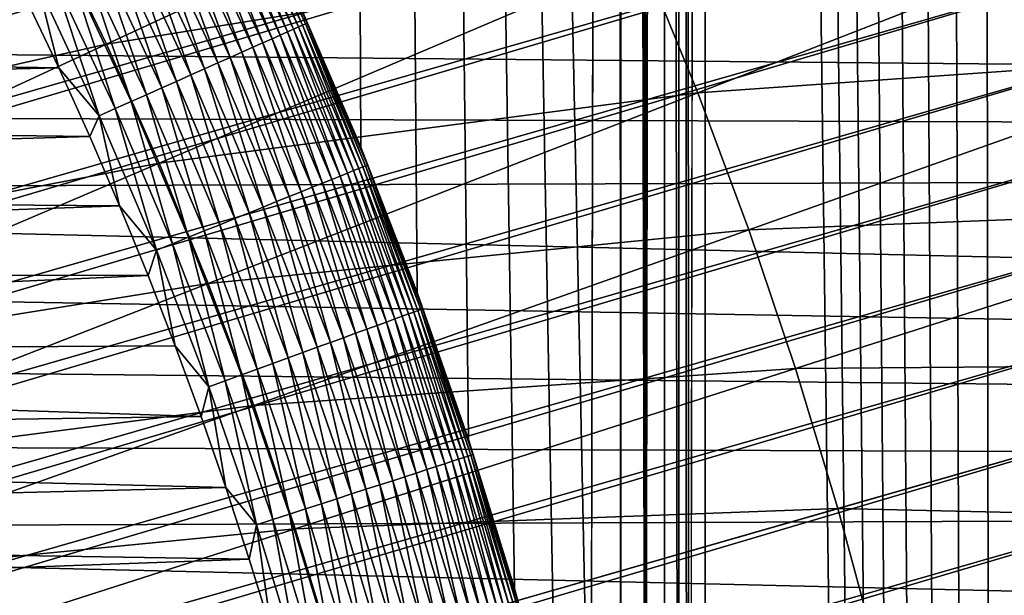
# Model space of a CAD drawing. Header units: millimetres. Extents: x -50 to 50, y -50 to 50.
# Tile 387 of 562: x 7.6 to 9.6, y 2.5 to 3.7. Entities that reach past the tile are written whole.
import ezdxf

# ---------------------------------------------------------------- set-up
doc = ezdxf.new("R2010")
doc.units = ezdxf.units.MM
doc.header["$LTSCALE"] = 65.185185
for name, color, linetype in [('1', 7, 'CONTINUOUS'), ('2', 7, 'CONTINUOUS'), ('25', 7, 'CONTINUOUS'), ('3', 7, 'CONTINUOUS'), ('36', 7, 'CONTINUOUS'), ('37', 7, 'CONTINUOUS'), ('4', 7, 'CONTINUOUS'), ('89', 7, 'CONTINUOUS')]:
    doc.layers.add(name, color=color, linetype=linetype)

msp = doc.modelspace()

# ---------------------------------------------------------------- linework, layer by layer
at = {"layer": '1', "color": 7, "linetype": 'Continuous', "true_color": 0xf5f5f5}
for points in [[(28.9654, 4.0703), (29.0523, 3.3952), (3.2359, 4.0577), (28.9654, 4.0703)], [(3.2359, 4.0577), (29.0523, 3.3952), (3.3987, 3.9224), (3.2359, 4.0577)], [(3.3987, 3.9224), (29.0523, 3.3952), (3.5559, 3.7804), (3.3987, 3.9224)], [(3.5559, 3.7804), (29.0523, 3.3952), (3.7071, 3.6323), (3.5559, 3.7804)], [(3.7071, 3.6323), (29.0523, 3.3952), (3.8522, 3.478), (3.7071, 3.6323)], [(3.8522, 3.478), (29.0523, 3.3952), (3.9909, 3.318), (3.8522, 3.478)], [(29.0523, 3.3952), (29.1234, 2.7183), (3.9909, 3.318), (29.0523, 3.3952)], [(3.9909, 3.318), (29.1234, 2.7183), (4.1229, 3.1525), (3.9909, 3.318)], [(4.1229, 3.1525), (29.1234, 2.7183), (4.248, 2.9817), (4.1229, 3.1525)], [(4.248, 2.9817), (29.1234, 2.7183), (4.3661, 2.806), (4.248, 2.9817)], [(4.3661, 2.806), (29.1234, 2.7183), (4.4769, 2.6255), (4.3661, 2.806)], [(29.1234, 2.7183), (29.1788, 2.0398), (4.4769, 2.6255), (29.1234, 2.7183)], [(4.4769, 2.6255), (29.1788, 2.0398), (4.5803, 2.4407), (4.4769, 2.6255)]]:
    msp.add_3dface(points, dxfattribs=at)
at = {"layer": '2', "color": 7, "linetype": 'Continuous', "true_color": 0xf5f5f5}
for points in [[(8.2046, 3.6993, 4.3), (8.33, 3.4074, 4.3), (8.2579, 28.0601, 4.3), (8.2046, 3.6993, 4.3)], [(8.7266, 2.2013, 4.3), (8.7989, 1.8919, 4.3), (8.2579, 28.0601, 4.3), (8.7266, 2.2013, 4.3)], [(8.2579, 28.0601, 4.3), (8.7989, 1.8919, 4.3), (8.8481, 23.1809, 4.3), (8.2579, 28.0601, 4.3)], [(8.6435, 2.5079, 4.3), (8.7266, 2.2013, 4.3), (8.2579, 28.0601, 4.3), (8.6435, 2.5079, 4.3)], [(8.5496, 2.8113, 4.3), (8.6435, 2.5079, 4.3), (8.2579, 28.0601, 4.3), (8.5496, 2.8113, 4.3)], [(8.4451, 3.1113, 4.3), (8.5496, 2.8113, 4.3), (8.2579, 28.0601, 4.3), (8.4451, 3.1113, 4.3)], [(8.33, 3.4074, 4.3), (8.4451, 3.1113, 4.3), (8.2579, 28.0601, 4.3), (8.33, 3.4074, 4.3)], [(8.7989, 1.8919, 4.3), (8.8602, 1.5802, 4.3), (8.8481, 23.1809, 4.3), (8.7989, 1.8919, 4.3)], [(8.8481, 23.1809, 4.3), (8.8602, 1.5802, 4.3), (8.8519, 23.0063, 4.3), (8.8481, 23.1809, 4.3)], [(8.8519, 23.0063, 4.3), (8.8602, 1.5802, 4.3), (8.8633, 22.8323, 4.3), (8.8519, 23.0063, 4.3)], [(8.8602, 1.5802, 4.3), (8.9104, 1.2665, 4.3), (8.8633, 22.8323, 4.3), (8.8602, 1.5802, 4.3)], [(8.8633, 22.8323, 4.3), (8.9104, 1.2665, 4.3), (8.8823, 22.6588, 4.3), (8.8633, 22.8323, 4.3)], [(8.8823, 22.6588, 4.3), (8.9104, 1.2665, 4.3), (8.9089, 22.4863, 4.3), (8.8823, 22.6588, 4.3)], [(8.9089, 22.4863, 4.3), (8.9104, 1.2665, 4.3), (8.9429, 22.3151, 4.3), (8.9089, 22.4863, 4.3)], [(8.9104, 1.2665, 4.3), (8.9496, 0.9513, 4.3), (8.9429, 22.3151, 4.3), (8.9104, 1.2665, 4.3)], [(8.9496, 0.9513, 4.3), (8.9776, 0.6348, 4.3), (8.9429, 22.3151, 4.3), (8.9496, 0.9513, 4.3)], [(8.9429, 22.3151, 4.3), (8.9776, 0.6348, 4.3), (8.9844, 22.1456, 4.3), (8.9429, 22.3151, 4.3)], [(8.9776, 0.6348, 4.3), (8.9944, 0.3178, 4.3), (8.9844, 22.1456, 4.3), (8.9776, 0.6348, 4.3)], [(8.9844, 22.1456, 4.3), (9, 0, 4.3), (9.0332, 21.9781, 4.3), (8.9844, 22.1456, 4.3)], [(8.9944, 0.3178, 4.3), (9, 0, 4.3), (8.9844, 22.1456, 4.3), (8.9944, 0.3178, 4.3)], [(9.0311, -27.8209, 4.3), (9.0332, 21.9781, 4.3), (9, 0, 4.3), (9.0311, -27.8209, 4.3)], [(9.6708, -27.605, 4.3), (9.0332, 21.9781, 4.3), (9.0311, -27.8209, 4.3), (9.6708, -27.605, 4.3)], [(9.0893, 21.8128, 4.3), (9.0332, 21.9781, 4.3), (9.6708, -27.605, 4.3), (9.0893, 21.8128, 4.3)], [(9.1526, 21.6502, 4.3), (9.0893, 21.8128, 4.3), (9.6708, -27.605, 4.3), (9.1526, 21.6502, 4.3)], [(9.2229, 21.4904, 4.3), (9.1526, 21.6502, 4.3), (9.6708, -27.605, 4.3), (9.2229, 21.4904, 4.3)], [(9.3, 21.3339, 4.3), (9.2229, 21.4904, 4.3), (9.6708, -27.605, 4.3), (9.3, 21.3339, 4.3)], [(9.384, 21.1809, 4.3), (9.3, 21.3339, 4.3), (9.6708, -27.605, 4.3), (9.384, 21.1809, 4.3)], [(9.4745, 21.0317, 4.3), (9.384, 21.1809, 4.3), (9.6708, -27.605, 4.3), (9.4745, 21.0317, 4.3)], [(9.5715, 20.8866, 4.3), (9.4745, 21.0317, 4.3), (9.6708, -27.605, 4.3), (9.5715, 20.8866, 4.3)], [(9.6747, 20.7458, 4.3), (9.5715, 20.8866, 4.3), (9.6708, -27.605, 4.3), (9.6747, 20.7458, 4.3)]]:
    msp.add_3dface(points, dxfattribs=at)
at = {"layer": '25', "color": 7, "linetype": 'Continuous', "true_color": 0xf5f5f5}
for points in [[(8.0608, 3.9315, 10.3749), (8.1931, 3.6478, 10.3749), (8.0709, 3.9364, 10.341), (8.0608, 3.9315, 10.3749)], [(8.0709, 3.9364, 10.341), (8.2034, 3.6524, 10.341), (8.0789, 3.9403, 10.3064), (8.0709, 3.9364, 10.341)], [(8.0709, 3.9364, 10.341), (8.1931, 3.6478, 10.3749), (8.2034, 3.6524, 10.341), (8.0709, 3.9364, 10.341)], [(8.0789, 3.9403, 10.3064), (8.2115, 3.656, 10.3064), (8.0846, 3.9431, 10.2712), (8.0789, 3.9403, 10.3064)], [(8.0789, 3.9403, 10.3064), (8.2034, 3.6524, 10.341), (8.2115, 3.656, 10.3064), (8.0789, 3.9403, 10.3064)], [(8.0846, 3.9431, 10.2712), (8.2173, 3.6586, 10.2712), (8.088, 3.9448, 10.2357), (8.0846, 3.9431, 10.2712)], [(8.0846, 3.9431, 10.2712), (8.2115, 3.656, 10.3064), (8.2173, 3.6586, 10.2712), (8.0846, 3.9431, 10.2712)], [(8.088, 3.9448, 10.2357), (8.2173, 3.6586, 10.2712), (8.2207, 3.6601, 10.2357), (8.088, 3.9448, 10.2357)], [(8.2046, 3.6993, 10.2), (8.088, 3.9448, 10.2357), (8.2207, 3.6601, 10.2357), (8.2046, 3.6993, 10.2)], [(8.0177, 3.9105, 10.4705), (8.1493, 3.6283, 10.4705), (8.0341, 3.9185, 10.4398), (8.0177, 3.9105, 10.4705)], [(8.0341, 3.9185, 10.4398), (8.1659, 3.6357, 10.4398), (8.0485, 3.9255, 10.4079), (8.0341, 3.9185, 10.4398)], [(8.0341, 3.9185, 10.4398), (8.1493, 3.6283, 10.4705), (8.1659, 3.6357, 10.4398), (8.0341, 3.9185, 10.4398)], [(8.0485, 3.9255, 10.4079), (8.1806, 3.6422, 10.4079), (8.0608, 3.9315, 10.3749), (8.0485, 3.9255, 10.4079)], [(8.0485, 3.9255, 10.4079), (8.1659, 3.6357, 10.4398), (8.1806, 3.6422, 10.4079), (8.0485, 3.9255, 10.4079)], [(8.0608, 3.9315, 10.3749), (8.1806, 3.6422, 10.4079), (8.1931, 3.6478, 10.3749), (8.0608, 3.9315, 10.3749)], [(7.9792, 3.8917, 10.5277), (8.1101, 3.6109, 10.5277), (7.9994, 3.9015, 10.4999), (7.9792, 3.8917, 10.5277)], [(7.9994, 3.9015, 10.4999), (8.1306, 3.62, 10.4999), (8.0177, 3.9105, 10.4705), (7.9994, 3.9015, 10.4999)], [(7.9994, 3.9015, 10.4999), (8.1101, 3.6109, 10.5277), (8.1306, 3.62, 10.4999), (7.9994, 3.9015, 10.4999)], [(8.0177, 3.9105, 10.4705), (8.1306, 3.62, 10.4999), (8.1493, 3.6283, 10.4705), (8.0177, 3.9105, 10.4705)], [(7.9338, 3.8696, 10.5781), (8.064, 3.5903, 10.5781), (7.9573, 3.881, 10.5538), (7.9338, 3.8696, 10.5781)], [(7.9573, 3.881, 10.5538), (8.0879, 3.601, 10.5538), (7.9792, 3.8917, 10.5277), (7.9573, 3.881, 10.5538)], [(7.9573, 3.881, 10.5538), (8.064, 3.5903, 10.5781), (8.0879, 3.601, 10.5538), (7.9573, 3.881, 10.5538)], [(7.9792, 3.8917, 10.5277), (8.0879, 3.601, 10.5538), (8.1101, 3.6109, 10.5277), (7.9792, 3.8917, 10.5277)], [(7.8824, 3.8445, 10.6209), (8.0117, 3.5671, 10.6209), (7.9088, 3.8574, 10.6005), (7.8824, 3.8445, 10.6209)], [(7.9088, 3.8574, 10.6005), (8.0386, 3.579, 10.6005), (7.9338, 3.8696, 10.5781), (7.9088, 3.8574, 10.6005)], [(7.9088, 3.8574, 10.6005), (8.0117, 3.5671, 10.6209), (8.0386, 3.579, 10.6005), (7.9088, 3.8574, 10.6005)], [(7.9338, 3.8696, 10.5781), (8.0386, 3.579, 10.6005), (8.064, 3.5903, 10.5781), (7.9338, 3.8696, 10.5781)], [(7.8547, 3.831, 10.6391), (7.9836, 3.5545, 10.6391), (7.8824, 3.8445, 10.6209), (7.8547, 3.831, 10.6391)], [(7.8824, 3.8445, 10.6209), (7.9836, 3.5545, 10.6391), (8.0117, 3.5671, 10.6209), (7.8824, 3.8445, 10.6209)], [(7.7963, 3.8025, 10.6687), (7.9243, 3.5281, 10.6687), (7.826, 3.817, 10.655), (7.7963, 3.8025, 10.6687)], [(7.826, 3.817, 10.655), (7.9544, 3.5415, 10.655), (7.8547, 3.831, 10.6391), (7.826, 3.817, 10.655)], [(7.826, 3.817, 10.655), (7.9243, 3.5281, 10.6687), (7.9544, 3.5415, 10.655), (7.826, 3.817, 10.655)], [(7.8547, 3.831, 10.6391), (7.9544, 3.5415, 10.655), (7.9836, 3.5545, 10.6391), (7.8547, 3.831, 10.6391)], [(7.7658, 3.7877, 10.6799), (7.8933, 3.5143, 10.6799), (7.7963, 3.8025, 10.6687), (7.7658, 3.7877, 10.6799)], [(7.7963, 3.8025, 10.6687), (7.8933, 3.5143, 10.6799), (7.9243, 3.5281, 10.6687), (7.7963, 3.8025, 10.6687)], [(7.7347, 3.7725, 10.6887), (7.8617, 3.5002, 10.6887), (7.7658, 3.7877, 10.6799), (7.7347, 3.7725, 10.6887)], [(7.7658, 3.7877, 10.6799), (7.8617, 3.5002, 10.6887), (7.8933, 3.5143, 10.6799), (7.7658, 3.7877, 10.6799)], [(7.6712, 3.7415, 10.6988), (7.7971, 3.4715, 10.6988), (7.7031, 3.7571, 10.695), (7.6712, 3.7415, 10.6988)], [(7.7031, 3.7571, 10.695), (7.8295, 3.4859, 10.695), (7.7347, 3.7725, 10.6887), (7.7031, 3.7571, 10.695)], [(7.7031, 3.7571, 10.695), (7.7971, 3.4715, 10.6988), (7.8295, 3.4859, 10.695), (7.7031, 3.7571, 10.695)], [(7.7347, 3.7725, 10.6887), (7.8295, 3.4859, 10.695), (7.8617, 3.5002, 10.6887), (7.7347, 3.7725, 10.6887)], [(7.6488, 3.7075, 10.7), (7.7145, 3.5688, 10.7), (7.6712, 3.7415, 10.6988), (7.6488, 3.7075, 10.7)], [(7.6712, 3.7415, 10.6988), (7.7145, 3.5688, 10.7), (7.7971, 3.4715, 10.6988), (7.6712, 3.7415, 10.6988)], [(8.33, 3.4074, 10.2), (8.2046, 3.6993, 10.2), (8.2207, 3.6601, 10.2357), (8.33, 3.4074, 10.2)], [(8.2034, 3.6524, 10.341), (8.3258, 3.3639, 10.341), (8.2115, 3.656, 10.3064), (8.2034, 3.6524, 10.341)], [(8.2115, 3.656, 10.3064), (8.334, 3.3672, 10.3064), (8.2173, 3.6586, 10.2712), (8.2115, 3.656, 10.3064)], [(8.2115, 3.656, 10.3064), (8.3258, 3.3639, 10.341), (8.334, 3.3672, 10.3064), (8.2115, 3.656, 10.3064)], [(8.2173, 3.6586, 10.2712), (8.3399, 3.3696, 10.2712), (8.2207, 3.6601, 10.2357), (8.2173, 3.6586, 10.2712)], [(8.2173, 3.6586, 10.2712), (8.334, 3.3672, 10.3064), (8.3399, 3.3696, 10.2712), (8.2173, 3.6586, 10.2712)], [(8.2207, 3.6601, 10.2357), (8.3399, 3.3696, 10.2712), (8.3435, 3.371, 10.2357), (8.2207, 3.6601, 10.2357)], [(8.33, 3.4074, 10.2), (8.2207, 3.6601, 10.2357), (8.3435, 3.371, 10.2357), (8.33, 3.4074, 10.2)], [(8.1493, 3.6283, 10.4705), (8.2709, 3.3417, 10.4705), (8.1659, 3.6357, 10.4398), (8.1493, 3.6283, 10.4705)], [(8.1659, 3.6357, 10.4398), (8.2879, 3.3485, 10.4398), (8.1806, 3.6422, 10.4079), (8.1659, 3.6357, 10.4398)], [(8.1659, 3.6357, 10.4398), (8.2709, 3.3417, 10.4705), (8.2879, 3.3485, 10.4398), (8.1659, 3.6357, 10.4398)], [(8.1806, 3.6422, 10.4079), (8.3027, 3.3545, 10.4079), (8.1931, 3.6478, 10.3749), (8.1806, 3.6422, 10.4079)], [(8.1806, 3.6422, 10.4079), (8.2879, 3.3485, 10.4398), (8.3027, 3.3545, 10.4079), (8.1806, 3.6422, 10.4079)], [(8.1931, 3.6478, 10.3749), (8.3154, 3.3596, 10.3749), (8.2034, 3.6524, 10.341), (8.1931, 3.6478, 10.3749)], [(8.1931, 3.6478, 10.3749), (8.3027, 3.3545, 10.4079), (8.3154, 3.3596, 10.3749), (8.1931, 3.6478, 10.3749)], [(8.2034, 3.6524, 10.341), (8.3154, 3.3596, 10.3749), (8.3258, 3.3639, 10.341), (8.2034, 3.6524, 10.341)], [(8.1101, 3.6109, 10.5277), (8.2312, 3.3256, 10.5277), (8.1306, 3.62, 10.4999), (8.1101, 3.6109, 10.5277)], [(8.1306, 3.62, 10.4999), (8.252, 3.334, 10.4999), (8.1493, 3.6283, 10.4705), (8.1306, 3.62, 10.4999)], [(8.1306, 3.62, 10.4999), (8.2312, 3.3256, 10.5277), (8.252, 3.334, 10.4999), (8.1306, 3.62, 10.4999)], [(8.1493, 3.6283, 10.4705), (8.252, 3.334, 10.4999), (8.2709, 3.3417, 10.4705), (8.1493, 3.6283, 10.4705)], [(8.064, 3.5903, 10.5781), (8.1844, 3.3067, 10.5781), (8.0879, 3.601, 10.5538), (8.064, 3.5903, 10.5781)], [(8.0879, 3.601, 10.5538), (8.2086, 3.3165, 10.5538), (8.1101, 3.6109, 10.5277), (8.0879, 3.601, 10.5538)], [(8.0879, 3.601, 10.5538), (8.1844, 3.3067, 10.5781), (8.2086, 3.3165, 10.5538), (8.0879, 3.601, 10.5538)], [(8.1101, 3.6109, 10.5277), (8.2086, 3.3165, 10.5538), (8.2312, 3.3256, 10.5277), (8.1101, 3.6109, 10.5277)], [(8.0117, 3.5671, 10.6209), (8.1313, 3.2853, 10.6209), (8.0386, 3.579, 10.6005), (8.0117, 3.5671, 10.6209)], [(8.0386, 3.579, 10.6005), (8.1586, 3.2963, 10.6005), (8.064, 3.5903, 10.5781), (8.0386, 3.579, 10.6005)], [(8.0386, 3.579, 10.6005), (8.1313, 3.2853, 10.6209), (8.1586, 3.2963, 10.6005), (8.0386, 3.579, 10.6005)], [(8.064, 3.5903, 10.5781), (8.1586, 3.2963, 10.6005), (8.1844, 3.3067, 10.5781), (8.064, 3.5903, 10.5781)], [(7.7145, 3.5688, 10.7), (7.7777, 3.4289, 10.7), (7.7971, 3.4715, 10.6988), (7.7145, 3.5688, 10.7)], [(7.9544, 3.5415, 10.655), (8.0732, 3.2618, 10.655), (7.9836, 3.5545, 10.6391), (7.9544, 3.5415, 10.655)], [(7.9836, 3.5545, 10.6391), (8.1028, 3.2738, 10.6391), (8.0117, 3.5671, 10.6209), (7.9836, 3.5545, 10.6391)], [(7.9836, 3.5545, 10.6391), (8.0732, 3.2618, 10.655), (8.1028, 3.2738, 10.6391), (7.9836, 3.5545, 10.6391)], [(8.0117, 3.5671, 10.6209), (8.1028, 3.2738, 10.6391), (8.1313, 3.2853, 10.6209), (8.0117, 3.5671, 10.6209)], [(7.9243, 3.5281, 10.6687), (8.0426, 3.2494, 10.6687), (7.9544, 3.5415, 10.655), (7.9243, 3.5281, 10.6687)], [(7.9544, 3.5415, 10.655), (8.0426, 3.2494, 10.6687), (8.0732, 3.2618, 10.655), (7.9544, 3.5415, 10.655)], [(7.8617, 3.5002, 10.6887), (7.979, 3.2237, 10.6887), (7.8933, 3.5143, 10.6799), (7.8617, 3.5002, 10.6887)], [(7.8933, 3.5143, 10.6799), (8.0111, 3.2367, 10.6799), (7.9243, 3.5281, 10.6687), (7.8933, 3.5143, 10.6799)], [(7.8933, 3.5143, 10.6799), (7.979, 3.2237, 10.6887), (8.0111, 3.2367, 10.6799), (7.8933, 3.5143, 10.6799)], [(7.9243, 3.5281, 10.6687), (8.0111, 3.2367, 10.6799), (8.0426, 3.2494, 10.6687), (7.9243, 3.5281, 10.6687)], [(7.8295, 3.4859, 10.695), (7.9464, 3.2106, 10.695), (7.8617, 3.5002, 10.6887), (7.8295, 3.4859, 10.695)], [(7.8617, 3.5002, 10.6887), (7.9464, 3.2106, 10.695), (7.979, 3.2237, 10.6887), (7.8617, 3.5002, 10.6887)], [(7.7971, 3.4715, 10.6988), (7.9135, 3.1973, 10.6988), (7.8295, 3.4859, 10.695), (7.7971, 3.4715, 10.6988)], [(7.8295, 3.4859, 10.695), (7.9135, 3.1973, 10.6988), (7.9464, 3.2106, 10.695), (7.8295, 3.4859, 10.695)], [(7.7777, 3.4289, 10.7), (7.8383, 3.2879, 10.7), (7.7971, 3.4715, 10.6988), (7.7777, 3.4289, 10.7)], [(7.7971, 3.4715, 10.6988), (7.8383, 3.2879, 10.7), (7.9135, 3.1973, 10.6988), (7.7971, 3.4715, 10.6988)], [(8.4451, 3.1113, 10.2), (8.33, 3.4074, 10.2), (8.3435, 3.371, 10.2357), (8.4451, 3.1113, 10.2)], [(8.2879, 3.3485, 10.4398), (8.3997, 3.0572, 10.4398), (8.3027, 3.3545, 10.4079), (8.2879, 3.3485, 10.4398)], [(8.3027, 3.3545, 10.4079), (8.4147, 3.0627, 10.4079), (8.3154, 3.3596, 10.3749), (8.3027, 3.3545, 10.4079)], [(8.3027, 3.3545, 10.4079), (8.3997, 3.0572, 10.4398), (8.4147, 3.0627, 10.4079), (8.3027, 3.3545, 10.4079)], [(8.3154, 3.3596, 10.3749), (8.4276, 3.0674, 10.3749), (8.3258, 3.3639, 10.341), (8.3154, 3.3596, 10.3749)], [(8.3154, 3.3596, 10.3749), (8.4147, 3.0627, 10.4079), (8.4276, 3.0674, 10.3749), (8.3154, 3.3596, 10.3749)], [(8.3258, 3.3639, 10.341), (8.4382, 3.0712, 10.341), (8.334, 3.3672, 10.3064), (8.3258, 3.3639, 10.341)], [(8.3258, 3.3639, 10.341), (8.4276, 3.0674, 10.3749), (8.4382, 3.0712, 10.341), (8.3258, 3.3639, 10.341)], [(8.334, 3.3672, 10.3064), (8.4465, 3.0743, 10.3064), (8.3399, 3.3696, 10.2712), (8.334, 3.3672, 10.3064)], [(8.334, 3.3672, 10.3064), (8.4382, 3.0712, 10.341), (8.4465, 3.0743, 10.3064), (8.334, 3.3672, 10.3064)], [(8.3399, 3.3696, 10.2712), (8.4524, 3.0764, 10.2712), (8.3435, 3.371, 10.2357), (8.3399, 3.3696, 10.2712)], [(8.3399, 3.3696, 10.2712), (8.4465, 3.0743, 10.3064), (8.4524, 3.0764, 10.2712), (8.3399, 3.3696, 10.2712)], [(8.3435, 3.371, 10.2357), (8.4524, 3.0764, 10.2712), (8.456, 3.0777, 10.2357), (8.3435, 3.371, 10.2357)], [(8.4451, 3.1113, 10.2), (8.3435, 3.371, 10.2357), (8.456, 3.0777, 10.2357), (8.4451, 3.1113, 10.2)], [(8.2312, 3.3256, 10.5277), (8.3423, 3.0363, 10.5277), (8.252, 3.334, 10.4999), (8.2312, 3.3256, 10.5277)], [(8.252, 3.334, 10.4999), (8.3634, 3.044, 10.4999), (8.2709, 3.3417, 10.4705), (8.252, 3.334, 10.4999)], [(8.252, 3.334, 10.4999), (8.3423, 3.0363, 10.5277), (8.3634, 3.044, 10.4999), (8.252, 3.334, 10.4999)], [(8.2709, 3.3417, 10.4705), (8.3825, 3.051, 10.4705), (8.2879, 3.3485, 10.4398), (8.2709, 3.3417, 10.4705)], [(8.2709, 3.3417, 10.4705), (8.3634, 3.044, 10.4999), (8.3825, 3.051, 10.4705), (8.2709, 3.3417, 10.4705)], [(8.2879, 3.3485, 10.4398), (8.3825, 3.051, 10.4705), (8.3997, 3.0572, 10.4398), (8.2879, 3.3485, 10.4398)], [(8.1844, 3.3067, 10.5781), (8.2948, 3.0191, 10.5781), (8.2086, 3.3165, 10.5538), (8.1844, 3.3067, 10.5781)], [(8.2086, 3.3165, 10.5538), (8.3194, 3.028, 10.5538), (8.2312, 3.3256, 10.5277), (8.2086, 3.3165, 10.5538)], [(8.2086, 3.3165, 10.5538), (8.2948, 3.0191, 10.5781), (8.3194, 3.028, 10.5538), (8.2086, 3.3165, 10.5538)], [(8.2312, 3.3256, 10.5277), (8.3194, 3.028, 10.5538), (8.3423, 3.0363, 10.5277), (8.2312, 3.3256, 10.5277)], [(8.1313, 3.2853, 10.6209), (8.241, 2.9995, 10.6209), (8.1586, 3.2963, 10.6005), (8.1313, 3.2853, 10.6209)], [(8.1586, 3.2963, 10.6005), (8.2686, 3.0095, 10.6005), (8.1844, 3.3067, 10.5781), (8.1586, 3.2963, 10.6005)], [(8.1586, 3.2963, 10.6005), (8.241, 2.9995, 10.6209), (8.2686, 3.0095, 10.6005), (8.1586, 3.2963, 10.6005)], [(8.1844, 3.3067, 10.5781), (8.2686, 3.0095, 10.6005), (8.2948, 3.0191, 10.5781), (8.1844, 3.3067, 10.5781)], [(7.8383, 3.2879, 10.7), (7.8964, 3.1459, 10.7), (7.9135, 3.1973, 10.6988), (7.8383, 3.2879, 10.7)], [(8.0732, 3.2618, 10.655), (8.1821, 2.978, 10.655), (8.1028, 3.2738, 10.6391), (8.0732, 3.2618, 10.655)], [(8.1028, 3.2738, 10.6391), (8.2121, 2.989, 10.6391), (8.1313, 3.2853, 10.6209), (8.1028, 3.2738, 10.6391)], [(8.1028, 3.2738, 10.6391), (8.1821, 2.978, 10.655), (8.2121, 2.989, 10.6391), (8.1028, 3.2738, 10.6391)], [(8.1313, 3.2853, 10.6209), (8.2121, 2.989, 10.6391), (8.241, 2.9995, 10.6209), (8.1313, 3.2853, 10.6209)], [(8.0426, 3.2494, 10.6687), (8.1511, 2.9668, 10.6687), (8.0732, 3.2618, 10.655), (8.0426, 3.2494, 10.6687)], [(8.0732, 3.2618, 10.655), (8.1511, 2.9668, 10.6687), (8.1821, 2.978, 10.655), (8.0732, 3.2618, 10.655)], [(7.979, 3.2237, 10.6887), (8.0867, 2.9433, 10.6887), (8.0111, 3.2367, 10.6799), (7.979, 3.2237, 10.6887)], [(8.0111, 3.2367, 10.6799), (8.1192, 2.9552, 10.6799), (8.0426, 3.2494, 10.6687), (8.0111, 3.2367, 10.6799)], [(8.0111, 3.2367, 10.6799), (8.0867, 2.9433, 10.6887), (8.1192, 2.9552, 10.6799), (8.0111, 3.2367, 10.6799)], [(8.0426, 3.2494, 10.6687), (8.1192, 2.9552, 10.6799), (8.1511, 2.9668, 10.6687), (8.0426, 3.2494, 10.6687)], [(7.9464, 3.2106, 10.695), (8.0536, 2.9313, 10.695), (7.979, 3.2237, 10.6887), (7.9464, 3.2106, 10.695)], [(7.979, 3.2237, 10.6887), (8.0536, 2.9313, 10.695), (8.0867, 2.9433, 10.6887), (7.979, 3.2237, 10.6887)], [(7.8964, 3.1459, 10.7), (7.9519, 3.0028, 10.7), (7.9135, 3.1973, 10.6988), (7.8964, 3.1459, 10.7)], [(7.9135, 3.1973, 10.6988), (8.0202, 2.9191, 10.6988), (7.9464, 3.2106, 10.695), (7.9135, 3.1973, 10.6988)], [(7.9135, 3.1973, 10.6988), (7.9519, 3.0028, 10.7), (8.0202, 2.9191, 10.6988), (7.9135, 3.1973, 10.6988)], [(7.9464, 3.2106, 10.695), (8.0202, 2.9191, 10.6988), (8.0536, 2.9313, 10.695), (7.9464, 3.2106, 10.695)], [(8.5496, 2.8113, 10.2), (8.4451, 3.1113, 10.2), (8.456, 3.0777, 10.2357), (8.5496, 2.8113, 10.2)], [(8.4276, 3.0674, 10.3749), (8.5295, 2.7714, 10.3749), (8.4382, 3.0712, 10.341), (8.4276, 3.0674, 10.3749)], [(8.4382, 3.0712, 10.341), (8.5402, 2.7749, 10.341), (8.4465, 3.0743, 10.3064), (8.4382, 3.0712, 10.341)], [(8.4382, 3.0712, 10.341), (8.5295, 2.7714, 10.3749), (8.5402, 2.7749, 10.341), (8.4382, 3.0712, 10.341)], [(8.4465, 3.0743, 10.3064), (8.5486, 2.7776, 10.3064), (8.4524, 3.0764, 10.2712), (8.4465, 3.0743, 10.3064)], [(8.4465, 3.0743, 10.3064), (8.5402, 2.7749, 10.341), (8.5486, 2.7776, 10.3064), (8.4465, 3.0743, 10.3064)], [(8.4524, 3.0764, 10.2712), (8.5547, 2.7796, 10.2712), (8.456, 3.0777, 10.2357), (8.4524, 3.0764, 10.2712)], [(8.4524, 3.0764, 10.2712), (8.5486, 2.7776, 10.3064), (8.5547, 2.7796, 10.2712), (8.4524, 3.0764, 10.2712)], [(8.456, 3.0777, 10.2357), (8.5547, 2.7796, 10.2712), (8.5583, 2.7808, 10.2357), (8.456, 3.0777, 10.2357)], [(8.5496, 2.8113, 10.2), (8.456, 3.0777, 10.2357), (8.5583, 2.7808, 10.2357), (8.5496, 2.8113, 10.2)], [(8.3634, 3.044, 10.4999), (8.4645, 2.7503, 10.4999), (8.3825, 3.051, 10.4705), (8.3634, 3.044, 10.4999)], [(8.3825, 3.051, 10.4705), (8.4839, 2.7566, 10.4705), (8.3997, 3.0572, 10.4398), (8.3825, 3.051, 10.4705)], [(8.3825, 3.051, 10.4705), (8.4645, 2.7503, 10.4999), (8.4839, 2.7566, 10.4705), (8.3825, 3.051, 10.4705)], [(8.3997, 3.0572, 10.4398), (8.5012, 2.7622, 10.4398), (8.4147, 3.0627, 10.4079), (8.3997, 3.0572, 10.4398)], [(8.3997, 3.0572, 10.4398), (8.4839, 2.7566, 10.4705), (8.5012, 2.7622, 10.4398), (8.3997, 3.0572, 10.4398)], [(8.4147, 3.0627, 10.4079), (8.5165, 2.7672, 10.4079), (8.4276, 3.0674, 10.3749), (8.4147, 3.0627, 10.4079)], [(8.4147, 3.0627, 10.4079), (8.5012, 2.7622, 10.4398), (8.5165, 2.7672, 10.4079), (8.4147, 3.0627, 10.4079)], [(8.4276, 3.0674, 10.3749), (8.5165, 2.7672, 10.4079), (8.5295, 2.7714, 10.3749), (8.4276, 3.0674, 10.3749)], [(8.3194, 3.028, 10.5538), (8.42, 2.7358, 10.5538), (8.3423, 3.0363, 10.5277), (8.3194, 3.028, 10.5538)], [(8.3423, 3.0363, 10.5277), (8.4432, 2.7433, 10.5277), (8.3634, 3.044, 10.4999), (8.3423, 3.0363, 10.5277)], [(8.3423, 3.0363, 10.5277), (8.42, 2.7358, 10.5538), (8.4432, 2.7433, 10.5277), (8.3423, 3.0363, 10.5277)], [(8.3634, 3.044, 10.4999), (8.4432, 2.7433, 10.5277), (8.4645, 2.7503, 10.4999), (8.3634, 3.044, 10.4999)], [(8.2686, 3.0095, 10.6005), (8.3686, 2.7191, 10.6005), (8.2948, 3.0191, 10.5781), (8.2686, 3.0095, 10.6005)], [(8.2948, 3.0191, 10.5781), (8.3951, 2.7277, 10.5781), (8.3194, 3.028, 10.5538), (8.2948, 3.0191, 10.5781)], [(8.2948, 3.0191, 10.5781), (8.3686, 2.7191, 10.6005), (8.3951, 2.7277, 10.5781), (8.2948, 3.0191, 10.5781)], [(8.3194, 3.028, 10.5538), (8.3951, 2.7277, 10.5781), (8.42, 2.7358, 10.5538), (8.3194, 3.028, 10.5538)], [(7.9519, 3.0028, 10.7), (8.0049, 2.8587, 10.7), (8.0202, 2.9191, 10.6988), (7.9519, 3.0028, 10.7)], [(8.2121, 2.989, 10.6391), (8.3115, 2.7006, 10.6391), (8.241, 2.9995, 10.6209), (8.2121, 2.989, 10.6391)], [(8.241, 2.9995, 10.6209), (8.3407, 2.7101, 10.6209), (8.2686, 3.0095, 10.6005), (8.241, 2.9995, 10.6209)], [(8.241, 2.9995, 10.6209), (8.3115, 2.7006, 10.6391), (8.3407, 2.7101, 10.6209), (8.241, 2.9995, 10.6209)], [(8.2686, 3.0095, 10.6005), (8.3407, 2.7101, 10.6209), (8.3686, 2.7191, 10.6005), (8.2686, 3.0095, 10.6005)], [(8.1511, 2.9668, 10.6687), (8.2497, 2.6805, 10.6687), (8.1821, 2.978, 10.655), (8.1511, 2.9668, 10.6687)], [(8.1821, 2.978, 10.655), (8.2811, 2.6907, 10.655), (8.2121, 2.989, 10.6391), (8.1821, 2.978, 10.655)], [(8.1821, 2.978, 10.655), (8.2497, 2.6805, 10.6687), (8.2811, 2.6907, 10.655), (8.1821, 2.978, 10.655)], [(8.2121, 2.989, 10.6391), (8.2811, 2.6907, 10.655), (8.3115, 2.7006, 10.6391), (8.2121, 2.989, 10.6391)], [(8.0867, 2.9433, 10.6887), (8.1845, 2.6593, 10.6887), (8.1192, 2.9552, 10.6799), (8.0867, 2.9433, 10.6887)], [(8.1192, 2.9552, 10.6799), (8.2174, 2.67, 10.6799), (8.1511, 2.9668, 10.6687), (8.1192, 2.9552, 10.6799)], [(8.1192, 2.9552, 10.6799), (8.1845, 2.6593, 10.6887), (8.2174, 2.67, 10.6799), (8.1192, 2.9552, 10.6799)], [(8.1511, 2.9668, 10.6687), (8.2174, 2.67, 10.6799), (8.2497, 2.6805, 10.6687), (8.1511, 2.9668, 10.6687)], [(8.0202, 2.9191, 10.6988), (8.1172, 2.6374, 10.6988), (8.0536, 2.9313, 10.695), (8.0202, 2.9191, 10.6988)], [(8.0536, 2.9313, 10.695), (8.151, 2.6484, 10.695), (8.0867, 2.9433, 10.6887), (8.0536, 2.9313, 10.695)], [(8.0536, 2.9313, 10.695), (8.1172, 2.6374, 10.6988), (8.151, 2.6484, 10.695), (8.0536, 2.9313, 10.695)], [(8.0867, 2.9433, 10.6887), (8.151, 2.6484, 10.695), (8.1845, 2.6593, 10.6887), (8.0867, 2.9433, 10.6887)], [(8.0049, 2.8587, 10.7), (8.0552, 2.7137, 10.7), (8.0202, 2.9191, 10.6988), (8.0049, 2.8587, 10.7)], [(8.0202, 2.9191, 10.6988), (8.0552, 2.7137, 10.7), (8.1172, 2.6374, 10.6988), (8.0202, 2.9191, 10.6988)], [(8.6435, 2.5079, 10.2), (8.5496, 2.8113, 10.2), (8.5583, 2.7808, 10.2357), (8.6435, 2.5079, 10.2)], [(8.5165, 2.7672, 10.4079), (8.6079, 2.4683, 10.4079), (8.5295, 2.7714, 10.3749), (8.5165, 2.7672, 10.4079)], [(8.5295, 2.7714, 10.3749), (8.621, 2.472, 10.3749), (8.5402, 2.7749, 10.341), (8.5295, 2.7714, 10.3749)], [(8.5295, 2.7714, 10.3749), (8.6079, 2.4683, 10.4079), (8.621, 2.472, 10.3749), (8.5295, 2.7714, 10.3749)], [(8.5402, 2.7749, 10.341), (8.6319, 2.4751, 10.341), (8.5486, 2.7776, 10.3064), (8.5402, 2.7749, 10.341)], [(8.5402, 2.7749, 10.341), (8.621, 2.472, 10.3749), (8.6319, 2.4751, 10.341), (8.5402, 2.7749, 10.341)], [(8.5486, 2.7776, 10.3064), (8.6404, 2.4776, 10.3064), (8.5547, 2.7796, 10.2712), (8.5486, 2.7776, 10.3064)], [(8.5486, 2.7776, 10.3064), (8.6319, 2.4751, 10.341), (8.6404, 2.4776, 10.3064), (8.5486, 2.7776, 10.3064)], [(8.5547, 2.7796, 10.2712), (8.6465, 2.4793, 10.2712), (8.5583, 2.7808, 10.2357), (8.5547, 2.7796, 10.2712)], [(8.5547, 2.7796, 10.2712), (8.6404, 2.4776, 10.3064), (8.6465, 2.4793, 10.2712), (8.5547, 2.7796, 10.2712)], [(8.5583, 2.7808, 10.2357), (8.6465, 2.4793, 10.2712), (8.6501, 2.4804, 10.2357), (8.5583, 2.7808, 10.2357)], [(8.6435, 2.5079, 10.2), (8.5583, 2.7808, 10.2357), (8.6501, 2.4804, 10.2357), (8.6435, 2.5079, 10.2)], [(8.4432, 2.7433, 10.5277), (8.5338, 2.447, 10.5277), (8.4645, 2.7503, 10.4999), (8.4432, 2.7433, 10.5277)], [(8.4645, 2.7503, 10.4999), (8.5553, 2.4532, 10.4999), (8.4839, 2.7566, 10.4705), (8.4645, 2.7503, 10.4999)], [(8.4645, 2.7503, 10.4999), (8.5338, 2.447, 10.5277), (8.5553, 2.4532, 10.4999), (8.4645, 2.7503, 10.4999)], [(8.4839, 2.7566, 10.4705), (8.5749, 2.4588, 10.4705), (8.5012, 2.7622, 10.4398), (8.4839, 2.7566, 10.4705)], [(8.4839, 2.7566, 10.4705), (8.5553, 2.4532, 10.4999), (8.5749, 2.4588, 10.4705), (8.4839, 2.7566, 10.4705)], [(8.5012, 2.7622, 10.4398), (8.5925, 2.4638, 10.4398), (8.5165, 2.7672, 10.4079), (8.5012, 2.7622, 10.4398)], [(8.5012, 2.7622, 10.4398), (8.5749, 2.4588, 10.4705), (8.5925, 2.4638, 10.4398), (8.5012, 2.7622, 10.4398)], [(8.5165, 2.7672, 10.4079), (8.5925, 2.4638, 10.4398), (8.6079, 2.4683, 10.4079), (8.5165, 2.7672, 10.4079)], [(8.3951, 2.7277, 10.5781), (8.4852, 2.4331, 10.5781), (8.42, 2.7358, 10.5538), (8.3951, 2.7277, 10.5781)], [(8.42, 2.7358, 10.5538), (8.5103, 2.4403, 10.5538), (8.4432, 2.7433, 10.5277), (8.42, 2.7358, 10.5538)], [(8.42, 2.7358, 10.5538), (8.4852, 2.4331, 10.5781), (8.5103, 2.4403, 10.5538), (8.42, 2.7358, 10.5538)], [(8.4432, 2.7433, 10.5277), (8.5103, 2.4403, 10.5538), (8.5338, 2.447, 10.5277), (8.4432, 2.7433, 10.5277)], [(8.0552, 2.7137, 10.7), (8.1028, 2.5679, 10.7), (8.1172, 2.6374, 10.6988), (8.0552, 2.7137, 10.7)], [(8.3115, 2.7006, 10.6391), (8.4006, 2.4088, 10.6391), (8.3407, 2.7101, 10.6209), (8.3115, 2.7006, 10.6391)], [(8.3407, 2.7101, 10.6209), (8.4302, 2.4173, 10.6209), (8.3686, 2.7191, 10.6005), (8.3407, 2.7101, 10.6209)], [(8.3407, 2.7101, 10.6209), (8.4006, 2.4088, 10.6391), (8.4302, 2.4173, 10.6209), (8.3407, 2.7101, 10.6209)], [(8.3686, 2.7191, 10.6005), (8.4584, 2.4254, 10.6005), (8.3951, 2.7277, 10.5781), (8.3686, 2.7191, 10.6005)], [(8.3686, 2.7191, 10.6005), (8.4302, 2.4173, 10.6209), (8.4584, 2.4254, 10.6005), (8.3686, 2.7191, 10.6005)], [(8.3951, 2.7277, 10.5781), (8.4584, 2.4254, 10.6005), (8.4852, 2.4331, 10.5781), (8.3951, 2.7277, 10.5781)], [(8.2497, 2.6805, 10.6687), (8.3382, 2.3909, 10.6687), (8.2811, 2.6907, 10.655), (8.2497, 2.6805, 10.6687)], [(8.2811, 2.6907, 10.655), (8.3699, 2.4, 10.655), (8.3115, 2.7006, 10.6391), (8.2811, 2.6907, 10.655)], [(8.2811, 2.6907, 10.655), (8.3382, 2.3909, 10.6687), (8.3699, 2.4, 10.655), (8.2811, 2.6907, 10.655)], [(8.3115, 2.7006, 10.6391), (8.3699, 2.4, 10.655), (8.4006, 2.4088, 10.6391), (8.3115, 2.7006, 10.6391)], [(8.1845, 2.6593, 10.6887), (8.2723, 2.372, 10.6887), (8.2174, 2.67, 10.6799), (8.1845, 2.6593, 10.6887)], [(8.2174, 2.67, 10.6799), (8.3056, 2.3816, 10.6799), (8.2497, 2.6805, 10.6687), (8.2174, 2.67, 10.6799)], [(8.2174, 2.67, 10.6799), (8.2723, 2.372, 10.6887), (8.3056, 2.3816, 10.6799), (8.2174, 2.67, 10.6799)], [(8.2497, 2.6805, 10.6687), (8.3056, 2.3816, 10.6799), (8.3382, 2.3909, 10.6687), (8.2497, 2.6805, 10.6687)], [(8.151, 2.6484, 10.695), (8.2385, 2.3623, 10.695), (8.1845, 2.6593, 10.6887), (8.151, 2.6484, 10.695)], [(8.1845, 2.6593, 10.6887), (8.2385, 2.3623, 10.695), (8.2723, 2.372, 10.6887), (8.1845, 2.6593, 10.6887)], [(8.1028, 2.5679, 10.7), (8.1479, 2.4212, 10.7), (8.1172, 2.6374, 10.6988), (8.1028, 2.5679, 10.7)], [(8.1172, 2.6374, 10.6988), (8.2043, 2.3526, 10.6988), (8.151, 2.6484, 10.695), (8.1172, 2.6374, 10.6988)], [(8.1172, 2.6374, 10.6988), (8.1479, 2.4212, 10.7), (8.2043, 2.3526, 10.6988), (8.1172, 2.6374, 10.6988)], [(8.151, 2.6484, 10.695), (8.2043, 2.3526, 10.6988), (8.2385, 2.3623, 10.695), (8.151, 2.6484, 10.695)], [(8.7267, 2.2013, 10.2), (8.6435, 2.5079, 10.2), (8.6501, 2.4804, 10.2357), (8.7267, 2.2013, 10.2)]]:
    msp.add_3dface(points, dxfattribs=at)
at = {"layer": '3', "color": 7, "linetype": 'Continuous', "true_color": 0xf5f5f5}
for points in [[(3.5559, 3.7805, 10.7), (3.7071, 3.6322, 10.7), (7.6488, 3.7075, 10.7), (3.5559, 3.7805, 10.7)], [(7.6488, 3.7075, 10.7), (3.7071, 3.6322, 10.7), (7.7145, 3.5688, 10.7), (7.6488, 3.7075, 10.7)], [(3.7071, 3.6322, 10.7), (3.8522, 3.4781, 10.7), (7.7145, 3.5688, 10.7), (3.7071, 3.6322, 10.7)], [(7.7145, 3.5688, 10.7), (3.8522, 3.4781, 10.7), (7.7777, 3.4289, 10.7), (7.7145, 3.5688, 10.7)], [(3.8522, 3.4781, 10.7), (3.9909, 3.318, 10.7), (7.7777, 3.4289, 10.7), (3.8522, 3.4781, 10.7)], [(7.7777, 3.4289, 10.7), (3.9909, 3.318, 10.7), (7.8383, 3.2879, 10.7), (7.7777, 3.4289, 10.7)], [(3.9909, 3.318, 10.7), (4.1228, 3.1525, 10.7), (7.8383, 3.2879, 10.7), (3.9909, 3.318, 10.7)], [(7.8383, 3.2879, 10.7), (4.1228, 3.1525, 10.7), (7.8964, 3.1459, 10.7), (7.8383, 3.2879, 10.7)], [(4.1228, 3.1525, 10.7), (4.248, 2.9816, 10.7), (7.8964, 3.1459, 10.7), (4.1228, 3.1525, 10.7)], [(7.8964, 3.1459, 10.7), (4.248, 2.9816, 10.7), (7.9519, 3.0028, 10.7), (7.8964, 3.1459, 10.7)], [(7.9519, 3.0028, 10.7), (4.248, 2.9816, 10.7), (8.0049, 2.8587, 10.7), (7.9519, 3.0028, 10.7)], [(4.248, 2.9816, 10.7), (4.3661, 2.8059, 10.7), (8.0049, 2.8587, 10.7), (4.248, 2.9816, 10.7)], [(8.0049, 2.8587, 10.7), (4.3661, 2.8059, 10.7), (8.0552, 2.7137, 10.7), (8.0049, 2.8587, 10.7)], [(4.3661, 2.8059, 10.7), (4.4769, 2.6255, 10.7), (8.0552, 2.7137, 10.7), (4.3661, 2.8059, 10.7)], [(8.0552, 2.7137, 10.7), (4.4769, 2.6255, 10.7), (8.1028, 2.5679, 10.7), (8.0552, 2.7137, 10.7)], [(4.4769, 2.6255, 10.7), (4.5803, 2.4407, 10.7), (8.1028, 2.5679, 10.7), (4.4769, 2.6255, 10.7)], [(8.1028, 2.5679, 10.7), (4.5803, 2.4407, 10.7), (8.1479, 2.4212, 10.7), (8.1028, 2.5679, 10.7)]]:
    msp.add_3dface(points, dxfattribs=at)
at = {"layer": '36', "color": 15, "linetype": 'Continuous', "true_color": 0xaf503c}
for points in [[(7.5743, 4.0913, -17.0461), (7.6966, 3.856, -17.0461), (6.6304, 3.582, -17.1618), (7.5743, 4.0913, -17.0461)], [(7.6966, 3.856, -17.0461), (8.7834, 4.0666, -16.9151), (7.8116, 3.6171, -17.0461), (7.6966, 3.856, -17.0461)], [(8.7834, 4.0666, -16.9151), (8.9044, 3.7941, -16.9151), (7.8116, 3.6171, -17.0461), (8.7834, 4.0666, -16.9151)], [(8.9044, 3.7941, -16.9151), (10.0127, 3.9061, -16.7687), (9.0169, 3.518, -16.9151), (8.9044, 3.7941, -16.9151)], [(10.0127, 3.9061, -16.7687), (10.1281, 3.5959, -16.7687), (9.0169, 3.518, -16.9151), (10.0127, 3.9061, -16.7687)], [(6.6304, 3.582, -17.1618), (7.6966, 3.856, -17.0461), (6.7375, 3.376, -17.1618), (6.6304, 3.582, -17.1618)], [(7.6966, 3.856, -17.0461), (7.8116, 3.6171, -17.0461), (6.7375, 3.376, -17.1618), (7.6966, 3.856, -17.0461)], [(7.8116, 3.6171, -17.0461), (8.9044, 3.7941, -16.9151), (7.9192, 3.3747, -17.0461), (7.8116, 3.6171, -17.0461)], [(8.9044, 3.7941, -16.9151), (9.0169, 3.518, -16.9151), (7.9192, 3.3747, -17.0461), (8.9044, 3.7941, -16.9151)], [(6.7375, 3.376, -17.1618), (7.8116, 3.6171, -17.0461), (6.8382, 3.1668, -17.1618), (6.7375, 3.376, -17.1618)], [(7.8116, 3.6171, -17.0461), (7.9192, 3.3747, -17.0461), (6.8382, 3.1668, -17.1618), (7.8116, 3.6171, -17.0461)], [(9.0169, 3.518, -16.9151), (10.1281, 3.5959, -16.7687), (9.1209, 3.2386, -16.9151), (9.0169, 3.518, -16.9151)], [(10.1281, 3.5959, -16.7687), (10.234, 3.2822, -16.7687), (9.1209, 3.2386, -16.9151), (10.1281, 3.5959, -16.7687)], [(7.9192, 3.3747, -17.0461), (9.0169, 3.518, -16.9151), (8.0193, 3.1292, -17.0461), (7.9192, 3.3747, -17.0461)], [(9.0169, 3.518, -16.9151), (9.1209, 3.2386, -16.9151), (8.0193, 3.1292, -17.0461), (9.0169, 3.518, -16.9151)], [(6.8382, 3.1668, -17.1618), (7.9192, 3.3747, -17.0461), (6.9324, 2.9547, -17.1618), (6.8382, 3.1668, -17.1618)], [(7.9192, 3.3747, -17.0461), (8.0193, 3.1292, -17.0461), (6.9324, 2.9547, -17.1618), (7.9192, 3.3747, -17.0461)], [(9.1209, 3.2386, -16.9151), (10.234, 3.2822, -16.7687), (9.2162, 2.9561, -16.9151), (9.1209, 3.2386, -16.9151)], [(10.234, 3.2822, -16.7687), (10.3301, 2.9654, -16.7687), (9.2162, 2.9561, -16.9151), (10.234, 3.2822, -16.7687)], [(8.0193, 3.1292, -17.0461), (9.1209, 3.2386, -16.9151), (8.1118, 2.8807, -17.0461), (8.0193, 3.1292, -17.0461)], [(9.1209, 3.2386, -16.9151), (9.2162, 2.9561, -16.9151), (8.1118, 2.8807, -17.0461), (9.1209, 3.2386, -16.9151)], [(6.9324, 2.9547, -17.1618), (8.0193, 3.1292, -17.0461), (7.02, 2.7397, -17.1618), (6.9324, 2.9547, -17.1618)], [(8.0193, 3.1292, -17.0461), (8.1118, 2.8807, -17.0461), (7.02, 2.7397, -17.1618), (8.0193, 3.1292, -17.0461)], [(8.1118, 2.8807, -17.0461), (9.2162, 2.9561, -16.9151), (8.1966, 2.6294, -17.0461), (8.1118, 2.8807, -17.0461)], [(9.2162, 2.9561, -16.9151), (9.3028, 2.6708, -16.9151), (8.1966, 2.6294, -17.0461), (9.2162, 2.9561, -16.9151)], [(9.2162, 2.9561, -16.9151), (10.3301, 2.9654, -16.7687), (9.3028, 2.6708, -16.9151), (9.2162, 2.9561, -16.9151)], [(7.02, 2.7397, -17.1618), (8.1118, 2.8807, -17.0461), (7.101, 2.5222, -17.1618), (7.02, 2.7397, -17.1618)], [(8.1118, 2.8807, -17.0461), (8.1966, 2.6294, -17.0461), (7.101, 2.5222, -17.1618), (8.1118, 2.8807, -17.0461)], [(8.1966, 2.6294, -17.0461), (9.3028, 2.6708, -16.9151), (8.2736, 2.3757, -17.0461), (8.1966, 2.6294, -17.0461)], [(7.101, 2.5222, -17.1618), (8.1966, 2.6294, -17.0461), (7.1752, 2.3022, -17.1618), (7.101, 2.5222, -17.1618)], [(8.1966, 2.6294, -17.0461), (8.2736, 2.3757, -17.0461), (7.1752, 2.3022, -17.1618), (8.1966, 2.6294, -17.0461)]]:
    msp.add_3dface(points, dxfattribs=at)
at = {"layer": '37', "color": 15, "linetype": 'Continuous', "true_color": 0xaf503c}
for points in [[(9.3028, 2.6708, -16.9151), (10.3301, 2.9654, -16.7687), (10.4164, 2.6458, -16.7687), (9.3028, 2.6708, -16.9151)], [(8.2736, 2.3757, -17.0461), (9.3028, 2.6708, -16.9151), (9.3805, 2.383, -16.9151), (8.2736, 2.3757, -17.0461)], [(9.3028, 2.6708, -16.9151), (10.4164, 2.6458, -16.7687), (9.3805, 2.383, -16.9151), (9.3028, 2.6708, -16.9151)], [(10.4164, 2.6458, -16.7687), (10.4929, 2.3237, -16.7687), (9.3805, 2.383, -16.9151), (10.4164, 2.6458, -16.7687)]]:
    msp.add_3dface(points, dxfattribs=at)
at = {"layer": '4', "color": 7, "linetype": 'Continuous', "true_color": 0xf5f5f5}
for points in [[(8.33, 3.4074, 10.2), (8.2046, 3.6993, 4.3), (8.2046, 3.6993, 10.2), (8.33, 3.4074, 10.2)], [(8.33, 3.4074, 4.3), (8.2046, 3.6993, 4.3), (8.33, 3.4074, 10.2), (8.33, 3.4074, 4.3)], [(8.4451, 3.1113, 10.2), (8.33, 3.4074, 4.3), (8.33, 3.4074, 10.2), (8.4451, 3.1113, 10.2)], [(8.4451, 3.1113, 4.3), (8.33, 3.4074, 4.3), (8.4451, 3.1113, 10.2), (8.4451, 3.1113, 4.3)], [(8.5496, 2.8113, 10.2), (8.4451, 3.1113, 4.3), (8.4451, 3.1113, 10.2), (8.5496, 2.8113, 10.2)], [(8.5496, 2.8113, 4.3), (8.4451, 3.1113, 4.3), (8.5496, 2.8113, 10.2), (8.5496, 2.8113, 4.3)], [(8.6435, 2.5079, 10.2), (8.5496, 2.8113, 4.3), (8.5496, 2.8113, 10.2), (8.6435, 2.5079, 10.2)], [(8.6435, 2.5079, 4.3), (8.5496, 2.8113, 4.3), (8.6435, 2.5079, 10.2), (8.6435, 2.5079, 4.3)], [(8.7267, 2.2013, 10.2), (8.6435, 2.5079, 4.3), (8.6435, 2.5079, 10.2), (8.7267, 2.2013, 10.2)], [(8.7266, 2.2013, 4.3), (8.6435, 2.5079, 4.3), (8.7267, 2.2013, 10.2), (8.7266, 2.2013, 4.3)]]:
    msp.add_3dface(points, dxfattribs=at)
at = {"layer": '89', "color": 250, "linetype": 'Continuous', "true_color": 0x1c1c1c}
for points in [[(7.6208, 7.4609, -12), (-10.4572, 2.1102, -12), (7.7469, 7.3297, -12), (7.6208, 7.4609, -12)], [(-10.4572, 2.1102, -12), (-10.4917, 1.9315, -12), (7.7469, 7.3297, -12), (-10.4572, 2.1102, -12)], [(7.7469, 7.3297, -12), (-10.4917, 1.9315, -12), (7.8709, 7.1963, -12), (7.7469, 7.3297, -12)], [(7.8709, 7.1963, -12), (-10.5231, 1.7522, -12), (7.9925, 7.0609, -12), (7.8709, 7.1963, -12)], [(-10.4917, 1.9315, -12), (-10.5231, 1.7522, -12), (7.8709, 7.1963, -12), (-10.4917, 1.9315, -12)], [(7.9925, 7.0609, -12), (-10.5514, 1.5723, -12), (8.1119, 6.9234, -12), (7.9925, 7.0609, -12)], [(-10.5231, 1.7522, -12), (-10.5514, 1.5723, -12), (7.9925, 7.0609, -12), (-10.5231, 1.7522, -12)], [(-10.5514, 1.5723, -12), (-10.5767, 1.3918, -12), (8.1119, 6.9234, -12), (-10.5514, 1.5723, -12)], [(8.1119, 6.9234, -12), (-10.5767, 1.3918, -12), (8.2289, 6.7837, -12), (8.1119, 6.9234, -12)], [(8.2289, 6.7837, -12), (-10.5989, 1.2109, -12), (8.3436, 6.6421, -12), (8.2289, 6.7837, -12)], [(-10.5767, 1.3918, -12), (-10.5989, 1.2109, -12), (8.2289, 6.7837, -12), (-10.5767, 1.3918, -12)], [(8.3436, 6.6421, -12), (-10.618, 1.0298, -12), (8.4557, 6.4986, -12), (8.3436, 6.6421, -12)], [(-10.5989, 1.2109, -12), (-10.618, 1.0298, -12), (8.3436, 6.6421, -12), (-10.5989, 1.2109, -12)], [(-10.618, 1.0298, -12), (-10.634, 0.8483, -12), (8.4557, 6.4986, -12), (-10.618, 1.0298, -12)], [(8.4557, 6.4986, -12), (-10.634, 0.8483, -12), (8.5655, 6.3531, -12), (8.4557, 6.4986, -12)], [(8.5655, 6.3531, -12), (-10.6469, 0.6665, -12), (8.6727, 6.2058, -12), (8.5655, 6.3531, -12)], [(-10.634, 0.8483, -12), (-10.6469, 0.6665, -12), (8.5655, 6.3531, -12), (-10.634, 0.8483, -12)], [(-10.6469, 0.6665, -12), (-10.6567, 0.4846, -12), (8.6727, 6.2058, -12), (-10.6469, 0.6665, -12)], [(8.6727, 6.2058, -12), (-10.6567, 0.4846, -12), (8.7774, 6.0567, -12), (8.6727, 6.2058, -12)], [(-10.6567, 0.4846, -12), (-10.6633, 0.3026, -12), (8.7774, 6.0567, -12), (-10.6567, 0.4846, -12)], [(8.7774, 6.0567, -12), (-10.6633, 0.3026, -12), (8.8795, 5.9059, -12), (8.7774, 6.0567, -12)], [(8.8795, 5.9059, -12), (-10.6669, 0.1204, -12), (8.9791, 5.7532, -12), (8.8795, 5.9059, -12)], [(-10.6633, 0.3026, -12), (-10.6669, 0.1204, -12), (8.8795, 5.9059, -12), (-10.6633, 0.3026, -12)], [(-10.6669, 0.1204, -12), (-10.6674, -0.0618, -12), (8.9791, 5.7532, -12), (-10.6669, 0.1204, -12)], [(8.9791, 5.7532, -12), (-10.6674, -0.0618, -12), (9.0761, 5.5989, -12), (8.9791, 5.7532, -12)], [(-10.6674, -0.0618, -12), (-10.6647, -0.2438, -12), (9.0761, 5.5989, -12), (-10.6674, -0.0618, -12)], [(9.0761, 5.5989, -12), (-10.6647, -0.2438, -12), (9.1703, 5.4431, -12), (9.0761, 5.5989, -12)], [(-10.6647, -0.2438, -12), (-10.659, -0.4257, -12), (9.1703, 5.4431, -12), (-10.6647, -0.2438, -12)], [(9.1703, 5.4431, -12), (-10.659, -0.4257, -12), (9.2618, 5.2858, -12), (9.1703, 5.4431, -12)], [(-10.659, -0.4257, -12), (-10.6501, -0.6074, -12), (9.2618, 5.2858, -12), (-10.659, -0.4257, -12)], [(9.2618, 5.2858, -12), (-10.6501, -0.6074, -12), (9.3506, 5.127, -12), (9.2618, 5.2858, -12)], [(-10.6501, -0.6074, -12), (-10.6381, -0.7889, -12), (9.3506, 5.127, -12), (-10.6501, -0.6074, -12)], [(9.3506, 5.127, -12), (-10.6381, -0.7889, -12), (9.4367, 4.9666, -12), (9.3506, 5.127, -12)], [(-10.6381, -0.7889, -12), (-10.6231, -0.9702, -12), (9.4367, 4.9666, -12), (-10.6381, -0.7889, -12)], [(9.4367, 4.9666, -12), (-10.6231, -0.9702, -12), (9.52, 4.8049, -12), (9.4367, 4.9666, -12)], [(-10.6231, -0.9702, -12), (-10.6049, -1.1514, -12), (9.52, 4.8049, -12), (-10.6231, -0.9702, -12)], [(9.52, 4.8049, -12), (-10.6049, -1.1514, -12), (9.6006, 4.6416, -12), (9.52, 4.8049, -12)], [(-10.6049, -1.1514, -12), (-10.5837, -1.3323, -12), (9.6006, 4.6416, -12), (-10.6049, -1.1514, -12)], [(9.6006, 4.6416, -12), (-10.5837, -1.3323, -12), (9.6784, 4.4769, -12), (9.6006, 4.6416, -12)], [(-10.5837, -1.3323, -12), (-10.5594, -1.5128, -12), (9.6784, 4.4769, -12), (-10.5837, -1.3323, -12)], [(9.6784, 4.4769, -12), (-10.5594, -1.5128, -12), (9.7534, 4.3109, -12), (9.6784, 4.4769, -12)], [(-10.5594, -1.5128, -12), (-10.532, -1.6927, -12), (9.7534, 4.3109, -12), (-10.5594, -1.5128, -12)], [(9.7534, 4.3109, -12), (-10.532, -1.6927, -12), (9.8255, 4.1438, -12), (9.7534, 4.3109, -12)], [(-10.532, -1.6927, -12), (-10.5015, -1.8724, -12), (9.8255, 4.1438, -12), (-10.532, -1.6927, -12)], [(9.8255, 4.1438, -12), (-10.5015, -1.8724, -12), (9.8948, 3.9753, -12), (9.8255, 4.1438, -12)], [(-10.5015, -1.8724, -12), (-10.4679, -2.0515, -12), (9.8948, 3.9753, -12), (-10.5015, -1.8724, -12)], [(9.8948, 3.9753, -12), (-10.4679, -2.0515, -12), (9.9613, 3.8056, -12), (9.8948, 3.9753, -12)], [(-10.4679, -2.0515, -12), (-10.4313, -2.23, -12), (9.9613, 3.8056, -12), (-10.4679, -2.0515, -12)], [(9.9613, 3.8056, -12), (-10.4313, -2.23, -12), (10.0248, 3.635, -12), (9.9613, 3.8056, -12)], [(-10.4313, -2.23, -12), (-10.3916, -2.4077, -12), (10.0248, 3.635, -12), (-10.4313, -2.23, -12)], [(10.0248, 3.635, -12), (-10.3916, -2.4077, -12), (10.0853, 3.4633, -12), (10.0248, 3.635, -12)], [(-10.3916, -2.4077, -12), (-10.3489, -2.5849, -12), (10.0853, 3.4633, -12), (-10.3916, -2.4077, -12)], [(10.0853, 3.4633, -12), (-10.3489, -2.5849, -12), (10.1429, 3.2907, -12), (10.0853, 3.4633, -12)], [(-10.3489, -2.5849, -12), (-10.3032, -2.7613, -12), (10.1429, 3.2907, -12), (-10.3489, -2.5849, -12)], [(10.1429, 3.2907, -12), (-10.3032, -2.7613, -12), (10.1975, 3.1169, -12), (10.1429, 3.2907, -12)], [(-10.3032, -2.7613, -12), (-10.2544, -2.9371, -12), (10.1975, 3.1169, -12), (-10.3032, -2.7613, -12)], [(10.1975, 3.1169, -12), (-10.2544, -2.9371, -12), (10.2493, 2.9422, -12), (10.1975, 3.1169, -12)], [(10.2493, 2.9422, -12), (-10.2544, -2.9371, -12), (-10.2027, -3.1119, -12), (10.2493, 2.9422, -12)], [(10.298, 2.7664, -12), (10.2493, 2.9422, -12), (-10.2027, -3.1119, -12), (10.298, 2.7664, -12)], [(-10.148, -3.2856, -12), (10.298, 2.7664, -12), (-10.2027, -3.1119, -12), (-10.148, -3.2856, -12)], [(10.3438, 2.5899, -12), (10.298, 2.7664, -12), (-10.148, -3.2856, -12), (10.3438, 2.5899, -12)], [(-10.0904, -3.4582, -12), (10.3438, 2.5899, -12), (-10.148, -3.2856, -12), (-10.0904, -3.4582, -12)], [(10.3865, 2.4128, -12), (10.3438, 2.5899, -12), (-10.0904, -3.4582, -12), (10.3865, 2.4128, -12)]]:
    msp.add_3dface(points, dxfattribs=at)

doc.saveas('drawing.dxf')
